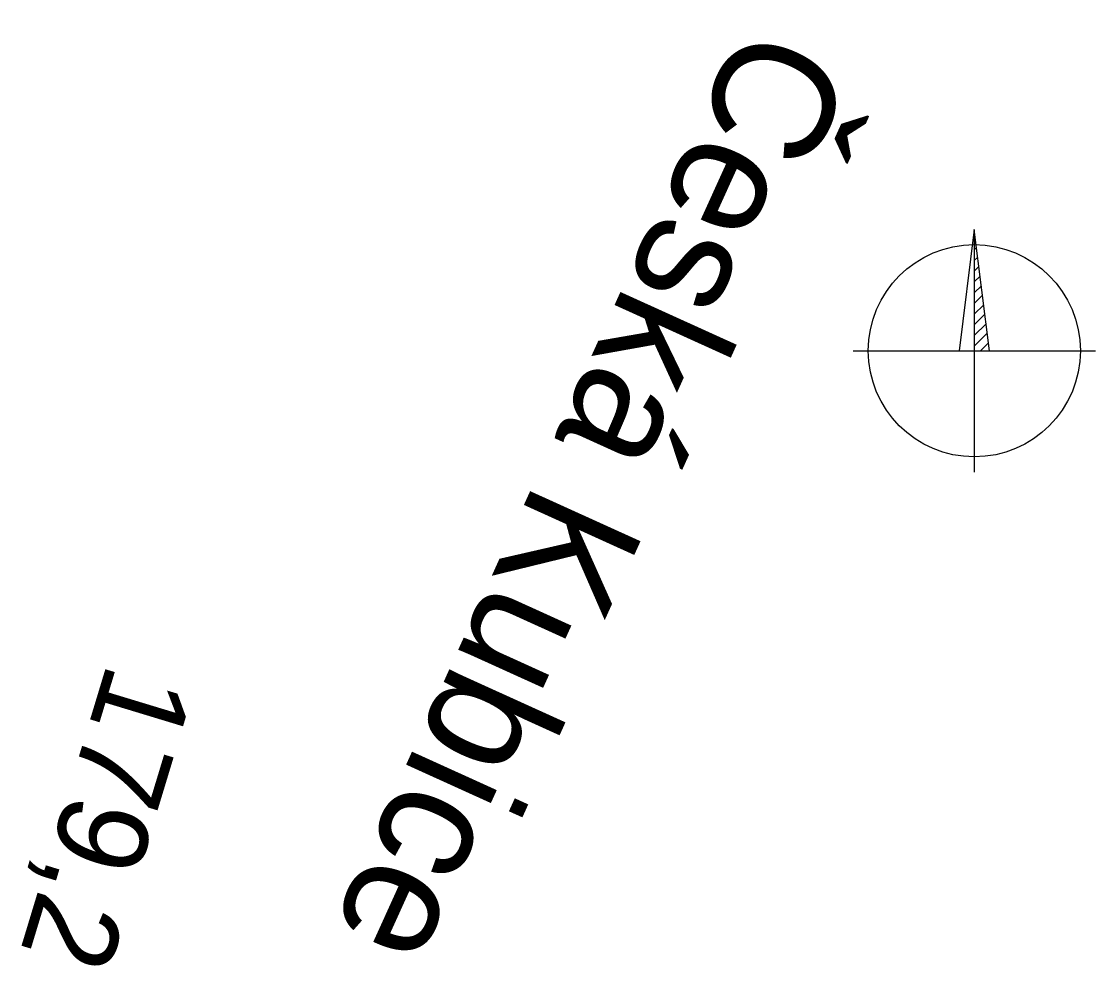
# Model space of a CAD drawing. Extents: x -1234191 to 23050, y -1290331 to -741191.
# Drawn here: x -865326.9 to -865256, y -1105100 to -1105037.6 of the extents above; entities that cross this region are included whole.
import ezdxf

# ---------------------------------------------------------------- set-up
doc = ezdxf.new("R2010")
doc.units = 0
for name, color, linetype in [('Vrstva 23', 7, 'Continuous'), ('Vrstva 50', 7, 'Continuous'), ('Vrstva 7', 7, 'Continuous')]:
    doc.layers.add(name, color=color, linetype=linetype)

msp = doc.modelspace()

# ---------------------------------------------------------------- linework, layer by layer
at = {"layer": 'Vrstva 50'}
for p, q in [((-865263.981, -1105051.352), (-865263.981, -1105067.352)), ((-865263.981, -1105051.988), (-865263.91, -1105051.917)), ((-865263.981, -1105052.695), (-865263.832, -1105052.546)), ((-865263.981, -1105053.402), (-865263.753, -1105053.174)), ((-865263.981, -1105054.109), (-865263.675, -1105053.803)), ((-865263.981, -1105054.816), (-865263.596, -1105054.432)), ((-865263.981, -1105055.524), (-865263.517, -1105055.06)), ((-865263.981, -1105056.231), (-865263.439, -1105055.689)), ((-865263.981, -1105056.938), (-865263.36, -1105056.317)), ((-865263.981, -1105057.645), (-865263.282, -1105056.946)), ((-865263.981, -1105058.352), (-865263.203, -1105057.574)), ((-865263.981, -1105059.059), (-865263.125, -1105058.203)), ((-865271.981, -1105059.352), (-865255.981, -1105059.352)), ((-865263.567, -1105059.352), (-865263.046, -1105058.831))]:
    msp.add_line(p, q, dxfattribs=at)
for points in [[(-865263.981, -1105051.352), (-865264.981, -1105059.352)], [(-865263.981, -1105051.352), (-865263.981, -1105059.352), (-865262.981, -1105059.352), (-865263.981, -1105051.352)]]:
    msp.add_lwpolyline(points, dxfattribs=at)
msp.add_circle((-865263.981, -1105059.352), 7, dxfattribs=at)

# ---------------------------------------------------------------- texts
at = {"layer": 'Vrstva 23'}
msp.add_text('žst. Česká Kubice', height=8, rotation=245.60112, dxfattribs=at).set_placement((-865271.078, -1105019.63))
at = {"layer": 'Vrstva 7'}
msp.add_text('179,2', height=6, rotation=253.12169, dxfattribs=at).set_placement((-865321.155, -1105079.778))

doc.saveas('drawing.dxf')
